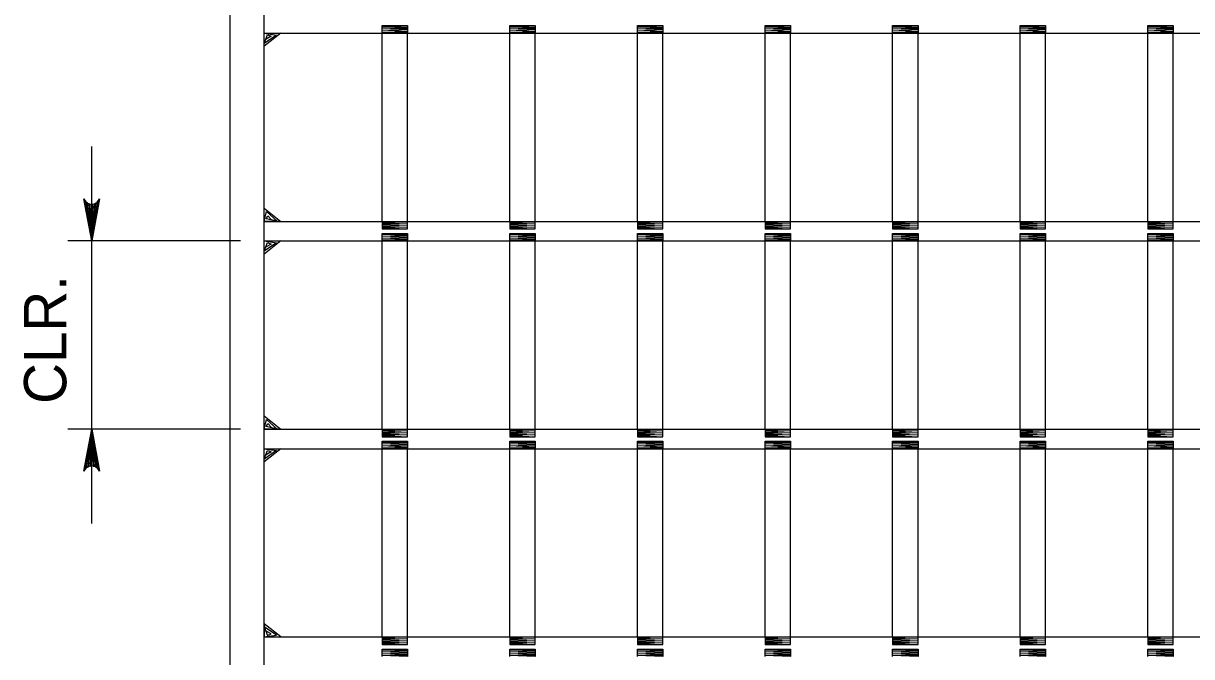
# Model space of a CAD drawing. Extents: x 2087776 to 2104538, y 970919 to 982612.
# Drawn here: x 2099076.3 to 2099347.9, y 980192.9 to 980340.3 of the extents above; entities that cross this region are included whole.
import ezdxf

# ---------------------------------------------------------------- set-up
doc = ezdxf.new("R2010")
doc.units = 0
doc.layers.add('1', color=7, linetype='Continuous')

msp = doc.modelspace()

# ---------------------------------------------------------------- linework, layer by layer
at = {"layer": '1'}
for p, q in [((2099124.34, 980042.25), (2099124.34, 980396.59)), ((2099132.22, 980042.25), (2099132.22, 980388.71)), ((2099159.72, 980339.82), (2099165.62, 980339.82)), ((2099189.39, 980339.82), (2099195.3, 980339.82)), ((2099219.06, 980339.82), (2099224.97, 980339.82)), ((2099248.73, 980339.82), (2099254.64, 980339.82)), ((2099278.41, 980339.82), (2099284.31, 980339.82)), ((2099308.08, 980339.82), (2099313.98, 980339.82)), ((2099337.75, 980339.82), (2099343.66, 980339.82)), ((2099132.22, 980338.06), (2099816.23, 980338.06)), ((2099159.72, 980294.26), (2099159.72, 980338.06)), ((2099165.62, 980294.26), (2099165.62, 980338.06)), ((2099189.39, 980294.26), (2099189.39, 980338.06)), ((2099195.3, 980294.26), (2099195.3, 980338.06)), ((2099219.06, 980294.26), (2099219.06, 980338.06)), ((2099224.97, 980294.26), (2099224.97, 980338.06)), ((2099248.73, 980294.26), (2099248.73, 980338.06)), ((2099254.64, 980294.26), (2099254.64, 980338.06)), ((2099278.41, 980294.26), (2099278.41, 980338.06)), ((2099284.31, 980294.26), (2099284.31, 980338.06)), ((2099308.08, 980294.26), (2099308.08, 980338.06)), ((2099313.98, 980294.26), (2099313.98, 980338.06)), ((2099337.75, 980294.26), (2099337.75, 980338.06)), ((2099343.66, 980294.26), (2099343.66, 980338.06)), ((2099092.14, 980223.95), (2099092.14, 980311.65)), ((2099132.22, 980294.26), (2099816.23, 980294.26)), ((2099159.72, 980292.5), (2099165.62, 980292.5)), ((2099189.39, 980292.5), (2099195.3, 980292.5)), ((2099219.06, 980292.5), (2099224.97, 980292.5)), ((2099248.73, 980292.5), (2099254.64, 980292.5)), ((2099278.41, 980292.5), (2099284.31, 980292.5)), ((2099308.08, 980292.5), (2099313.98, 980292.5)), ((2099337.75, 980292.5), (2099343.66, 980292.5)), ((2099126.71, 980289.69), (2099086.63, 980289.69)), ((2099132.22, 980289.69), (2099816.23, 980289.69)), ((2099159.72, 980291.45), (2099165.62, 980291.45)), ((2099159.72, 980245.9), (2099159.72, 980289.69)), ((2099165.62, 980245.9), (2099165.62, 980289.69)), ((2099189.39, 980291.45), (2099195.3, 980291.45)), ((2099189.39, 980245.9), (2099189.39, 980289.69)), ((2099195.3, 980245.9), (2099195.3, 980289.69)), ((2099219.06, 980291.45), (2099224.97, 980291.45)), ((2099219.06, 980245.9), (2099219.06, 980289.69)), ((2099224.97, 980245.9), (2099224.97, 980289.69)), ((2099248.73, 980291.45), (2099254.64, 980291.45)), ((2099248.73, 980245.9), (2099248.73, 980289.69)), ((2099254.64, 980245.9), (2099254.64, 980289.69)), ((2099278.41, 980291.45), (2099284.31, 980291.45)), ((2099278.41, 980245.9), (2099278.41, 980289.69)), ((2099284.31, 980245.9), (2099284.31, 980289.69)), ((2099308.08, 980291.45), (2099313.98, 980291.45)), ((2099308.08, 980245.9), (2099308.08, 980289.69)), ((2099313.98, 980245.9), (2099313.98, 980289.69)), ((2099337.75, 980291.45), (2099343.66, 980291.45)), ((2099337.75, 980245.9), (2099337.75, 980289.69)), ((2099343.66, 980245.9), (2099343.66, 980289.69)), ((2099126.71, 980245.89), (2099086.63, 980245.89)), ((2099132.22, 980245.9), (2099816.23, 980245.9)), ((2099159.72, 980244.14), (2099165.62, 980244.14)), ((2099189.39, 980244.14), (2099195.3, 980244.14)), ((2099219.06, 980244.14), (2099224.97, 980244.14)), ((2099248.73, 980244.14), (2099254.64, 980244.14)), ((2099278.41, 980244.14), (2099284.31, 980244.14)), ((2099308.08, 980244.14), (2099313.98, 980244.14)), ((2099337.75, 980244.14), (2099343.66, 980244.14)), ((2099132.22, 980241.32), (2099816.23, 980241.32)), ((2099159.72, 980243.09), (2099165.62, 980243.09)), ((2099159.72, 980197.52), (2099159.72, 980241.32)), ((2099165.62, 980197.52), (2099165.62, 980241.32)), ((2099189.39, 980243.09), (2099195.3, 980243.09)), ((2099189.39, 980197.52), (2099189.39, 980241.32)), ((2099195.3, 980197.52), (2099195.3, 980241.32)), ((2099219.06, 980243.09), (2099224.97, 980243.09)), ((2099219.06, 980197.52), (2099219.06, 980241.32)), ((2099224.97, 980197.52), (2099224.97, 980241.32)), ((2099248.73, 980243.09), (2099254.64, 980243.09)), ((2099248.73, 980197.52), (2099248.73, 980241.32)), ((2099254.64, 980197.52), (2099254.64, 980241.32)), ((2099278.41, 980243.09), (2099284.31, 980243.09)), ((2099278.41, 980197.52), (2099278.41, 980241.32)), ((2099284.31, 980197.52), (2099284.31, 980241.32)), ((2099308.08, 980243.09), (2099313.98, 980243.09)), ((2099308.08, 980197.52), (2099308.08, 980241.32)), ((2099313.98, 980197.52), (2099313.98, 980241.32)), ((2099337.75, 980243.09), (2099343.66, 980243.09)), ((2099337.75, 980197.52), (2099337.75, 980241.32)), ((2099343.66, 980197.52), (2099343.66, 980241.32)), ((2099132.22, 980197.52), (2099816.23, 980197.52)), ((2099159.72, 980195.76), (2099165.62, 980195.76)), ((2099159.72, 980194.7), (2099165.62, 980194.7)), ((2099189.39, 980195.76), (2099195.3, 980195.76)), ((2099189.39, 980194.7), (2099195.3, 980194.7)), ((2099219.06, 980195.76), (2099224.97, 980195.76)), ((2099219.06, 980194.7), (2099224.97, 980194.7)), ((2099248.73, 980195.76), (2099254.64, 980195.76)), ((2099248.73, 980194.7), (2099254.64, 980194.7)), ((2099278.41, 980195.76), (2099284.31, 980195.76)), ((2099278.41, 980194.7), (2099284.31, 980194.7)), ((2099308.08, 980195.76), (2099313.98, 980195.76)), ((2099308.08, 980194.7), (2099313.98, 980194.7)), ((2099337.75, 980195.76), (2099343.66, 980195.76)), ((2099337.75, 980194.7), (2099343.66, 980194.7))]:
    msp.add_line(p, q, dxfattribs=at)
for points in [[(2099159.72, 980338.06), (2099159.72, 980339.82), (2099165.62, 980339.82), (2099165.62, 980338.06), (2099159.72, 980338.3), (2099165.62, 980338.46), (2099159.73, 980338.74), (2099165.62, 980338.96), (2099159.72, 980339.19), (2099165.62, 980339.41), (2099159.72, 980339.54), (2099165.62, 980339.82)], [(2099189.39, 980338.06), (2099189.39, 980339.82), (2099195.3, 980339.82), (2099195.3, 980338.06), (2099189.39, 980338.3), (2099195.3, 980338.46), (2099189.4, 980338.74), (2099195.3, 980338.96), (2099189.39, 980339.19), (2099195.3, 980339.41), (2099189.39, 980339.54), (2099195.3, 980339.82)], [(2099219.06, 980338.06), (2099219.06, 980339.82), (2099224.97, 980339.82), (2099224.97, 980338.06), (2099219.06, 980338.3), (2099224.97, 980338.46), (2099219.07, 980338.74), (2099224.97, 980338.96), (2099219.06, 980339.19), (2099224.97, 980339.41), (2099219.06, 980339.54), (2099224.97, 980339.82)], [(2099248.73, 980338.06), (2099248.73, 980339.82), (2099254.64, 980339.82), (2099254.64, 980338.06), (2099248.73, 980338.3), (2099254.64, 980338.46), (2099248.74, 980338.74), (2099254.64, 980338.96), (2099248.73, 980339.19), (2099254.64, 980339.41), (2099248.73, 980339.54), (2099254.64, 980339.82)], [(2099278.41, 980338.06), (2099278.41, 980339.82), (2099284.31, 980339.82), (2099284.31, 980338.06), (2099278.41, 980338.3), (2099284.31, 980338.46), (2099278.42, 980338.74), (2099284.31, 980338.96), (2099278.41, 980339.19), (2099284.31, 980339.41), (2099278.41, 980339.54), (2099284.31, 980339.82)], [(2099308.08, 980338.06), (2099308.08, 980339.82), (2099313.98, 980339.82), (2099313.98, 980338.06), (2099308.08, 980338.3), (2099313.98, 980338.46), (2099308.09, 980338.74), (2099313.98, 980338.96), (2099308.08, 980339.19), (2099313.98, 980339.41), (2099308.08, 980339.54), (2099313.98, 980339.82)], [(2099337.75, 980338.06), (2099337.75, 980339.82), (2099343.66, 980339.82), (2099343.66, 980338.06), (2099337.75, 980338.3), (2099343.66, 980338.46), (2099337.76, 980338.74), (2099343.66, 980338.96), (2099337.75, 980339.19), (2099343.66, 980339.41), (2099337.75, 980339.54), (2099343.66, 980339.82)], [(2099132.22, 980338.06), (2099136.16, 980338.06), (2099132.22, 980335), (2099132.22, 980338.06), (2099135.13, 980337.63), (2099132.23, 980335.68), (2099133, 980337.69), (2099133.91, 980337.33), (2099132.69, 980336.68)], [(2099092.14, 980289.69), (2099090.3, 980299.47), (2099090.57, 980299.1), (2099090.83, 980298.72), (2099091.16, 980298.53), (2099091.48, 980298.33), (2099091.81, 980298.28), (2099092.14, 980298.22), (2099092.47, 980298.28), (2099092.8, 980298.33), (2099093.12, 980298.53), (2099093.45, 980298.72), (2099093.71, 980299.1), (2099093.97, 980299.47), (2099092.14, 980289.69), (2099093.71, 980299.1), (2099093.45, 980298.72), (2099092.14, 980289.69), (2099093.12, 980298.53), (2099092.8, 980298.33), (2099092.14, 980289.69), (2099092.47, 980298.28), (2099092.14, 980298.22), (2099092.14, 980289.69), (2099091.81, 980298.28), (2099091.48, 980298.33), (2099092.14, 980289.69), (2099091.16, 980298.53), (2099090.83, 980298.72), (2099092.14, 980289.69), (2099090.57, 980299.1)], [(2099132.22, 980294.26), (2099132.22, 980297.33), (2099136.16, 980294.26), (2099132.22, 980294.26), (2099132.76, 980296.53), (2099135.28, 980294.28), (2099132.68, 980294.87), (2099133.14, 980295.58), (2099133.98, 980294.63)], [(2099159.72, 980294.26), (2099159.72, 980292.5), (2099165.62, 980292.5), (2099165.62, 980294.26), (2099159.72, 980294.03), (2099165.62, 980293.86), (2099159.73, 980293.58), (2099165.62, 980293.37), (2099159.72, 980293.14), (2099165.62, 980292.91), (2099159.72, 980292.78), (2099165.62, 980292.5)], [(2099189.39, 980294.26), (2099189.39, 980292.5), (2099195.3, 980292.5), (2099195.3, 980294.26), (2099189.39, 980294.03), (2099195.3, 980293.86), (2099189.4, 980293.58), (2099195.3, 980293.37), (2099189.39, 980293.14), (2099195.3, 980292.91), (2099189.39, 980292.78), (2099195.3, 980292.5)], [(2099219.06, 980294.26), (2099219.06, 980292.5), (2099224.97, 980292.5), (2099224.97, 980294.26), (2099219.06, 980294.03), (2099224.97, 980293.86), (2099219.07, 980293.58), (2099224.97, 980293.37), (2099219.06, 980293.14), (2099224.97, 980292.91), (2099219.06, 980292.78), (2099224.97, 980292.5)], [(2099248.73, 980294.26), (2099248.73, 980292.5), (2099254.64, 980292.5), (2099254.64, 980294.26), (2099248.73, 980294.03), (2099254.64, 980293.86), (2099248.74, 980293.58), (2099254.64, 980293.37), (2099248.73, 980293.14), (2099254.64, 980292.91), (2099248.73, 980292.78), (2099254.64, 980292.5)], [(2099278.41, 980294.26), (2099278.41, 980292.5), (2099284.31, 980292.5), (2099284.31, 980294.26), (2099278.41, 980294.03), (2099284.31, 980293.86), (2099278.42, 980293.58), (2099284.31, 980293.37), (2099278.41, 980293.14), (2099284.31, 980292.91), (2099278.41, 980292.78), (2099284.31, 980292.5)], [(2099308.08, 980294.26), (2099308.08, 980292.5), (2099313.98, 980292.5), (2099313.98, 980294.26), (2099308.08, 980294.03), (2099313.98, 980293.86), (2099308.09, 980293.58), (2099313.98, 980293.37), (2099308.08, 980293.14), (2099313.98, 980292.91), (2099308.08, 980292.78), (2099313.98, 980292.5)], [(2099337.75, 980294.26), (2099337.75, 980292.5), (2099343.66, 980292.5), (2099343.66, 980294.26), (2099337.75, 980294.03), (2099343.66, 980293.86), (2099337.76, 980293.58), (2099343.66, 980293.37), (2099337.75, 980293.14), (2099343.66, 980292.91), (2099337.75, 980292.78), (2099343.66, 980292.5)], [(2099132.22, 980289.69), (2099136.16, 980289.69), (2099132.22, 980286.63), (2099132.22, 980289.69), (2099135.13, 980289.26), (2099132.23, 980287.31), (2099133, 980289.32), (2099133.91, 980288.96), (2099132.69, 980288.31)], [(2099159.72, 980289.69), (2099159.72, 980291.45), (2099165.62, 980291.45), (2099165.62, 980289.69), (2099159.72, 980289.93), (2099165.62, 980290.09), (2099159.73, 980290.37), (2099165.62, 980290.59), (2099159.72, 980290.81), (2099165.62, 980291.04), (2099159.72, 980291.17), (2099165.62, 980291.45)], [(2099189.39, 980289.69), (2099189.39, 980291.45), (2099195.3, 980291.45), (2099195.3, 980289.69), (2099189.39, 980289.93), (2099195.3, 980290.09), (2099189.4, 980290.37), (2099195.3, 980290.59), (2099189.39, 980290.81), (2099195.3, 980291.04), (2099189.39, 980291.17), (2099195.3, 980291.45)], [(2099219.06, 980289.69), (2099219.06, 980291.45), (2099224.97, 980291.45), (2099224.97, 980289.69), (2099219.06, 980289.93), (2099224.97, 980290.09), (2099219.07, 980290.37), (2099224.97, 980290.59), (2099219.06, 980290.81), (2099224.97, 980291.04), (2099219.06, 980291.17), (2099224.97, 980291.45)], [(2099248.73, 980289.69), (2099248.73, 980291.45), (2099254.64, 980291.45), (2099254.64, 980289.69), (2099248.73, 980289.93), (2099254.64, 980290.09), (2099248.74, 980290.37), (2099254.64, 980290.59), (2099248.73, 980290.81), (2099254.64, 980291.04), (2099248.73, 980291.17), (2099254.64, 980291.45)], [(2099278.41, 980289.69), (2099278.41, 980291.45), (2099284.31, 980291.45), (2099284.31, 980289.69), (2099278.41, 980289.93), (2099284.31, 980290.09), (2099278.42, 980290.37), (2099284.31, 980290.59), (2099278.41, 980290.81), (2099284.31, 980291.04), (2099278.41, 980291.17), (2099284.31, 980291.45)], [(2099308.08, 980289.69), (2099308.08, 980291.45), (2099313.98, 980291.45), (2099313.98, 980289.69), (2099308.08, 980289.93), (2099313.98, 980290.09), (2099308.09, 980290.37), (2099313.98, 980290.59), (2099308.08, 980290.81), (2099313.98, 980291.04), (2099308.08, 980291.17), (2099313.98, 980291.45)], [(2099337.75, 980289.69), (2099337.75, 980291.45), (2099343.66, 980291.45), (2099343.66, 980289.69), (2099337.75, 980289.93), (2099343.66, 980290.09), (2099337.76, 980290.37), (2099343.66, 980290.59), (2099337.75, 980290.81), (2099343.66, 980291.04), (2099337.75, 980291.17), (2099343.66, 980291.45)], [(2099132.22, 980245.9), (2099132.22, 980248.96), (2099136.16, 980245.9), (2099132.22, 980245.9), (2099132.76, 980248.17), (2099135.28, 980245.92), (2099132.68, 980246.51), (2099133.14, 980247.21), (2099133.98, 980246.26)], [(2099092.14, 980245.89), (2099093.97, 980236.1), (2099093.71, 980236.48), (2099093.45, 980236.86), (2099093.12, 980237.05), (2099092.8, 980237.25), (2099092.47, 980237.3), (2099092.14, 980237.36), (2099091.81, 980237.3), (2099091.48, 980237.25), (2099091.16, 980237.05), (2099090.83, 980236.86), (2099090.57, 980236.48), (2099090.3, 980236.1), (2099092.14, 980245.89), (2099090.57, 980236.48), (2099090.83, 980236.86), (2099092.14, 980245.89), (2099091.16, 980237.05), (2099091.48, 980237.25), (2099092.14, 980245.89), (2099091.81, 980237.3), (2099092.14, 980237.36), (2099092.14, 980245.89), (2099092.47, 980237.3), (2099092.8, 980237.25), (2099092.14, 980245.89), (2099093.12, 980237.05), (2099093.45, 980236.86), (2099092.14, 980245.89), (2099093.71, 980236.48)], [(2099159.72, 980245.9), (2099159.72, 980244.14), (2099165.62, 980244.14), (2099165.62, 980245.9), (2099159.72, 980245.67), (2099165.62, 980245.5), (2099159.73, 980245.22), (2099165.62, 980245.01), (2099159.72, 980244.78), (2099165.62, 980244.55), (2099159.72, 980244.42), (2099165.62, 980244.14)], [(2099189.39, 980245.9), (2099189.39, 980244.14), (2099195.3, 980244.14), (2099195.3, 980245.9), (2099189.39, 980245.67), (2099195.3, 980245.5), (2099189.4, 980245.22), (2099195.3, 980245.01), (2099189.39, 980244.78), (2099195.3, 980244.55), (2099189.39, 980244.42), (2099195.3, 980244.14)], [(2099219.06, 980245.9), (2099219.06, 980244.14), (2099224.97, 980244.14), (2099224.97, 980245.9), (2099219.06, 980245.67), (2099224.97, 980245.5), (2099219.07, 980245.22), (2099224.97, 980245.01), (2099219.06, 980244.78), (2099224.97, 980244.55), (2099219.06, 980244.42), (2099224.97, 980244.14)], [(2099248.73, 980245.9), (2099248.73, 980244.14), (2099254.64, 980244.14), (2099254.64, 980245.9), (2099248.73, 980245.67), (2099254.64, 980245.5), (2099248.74, 980245.22), (2099254.64, 980245.01), (2099248.73, 980244.78), (2099254.64, 980244.55), (2099248.73, 980244.42), (2099254.64, 980244.14)], [(2099278.41, 980245.9), (2099278.41, 980244.14), (2099284.31, 980244.14), (2099284.31, 980245.9), (2099278.41, 980245.67), (2099284.31, 980245.5), (2099278.42, 980245.22), (2099284.31, 980245.01), (2099278.41, 980244.78), (2099284.31, 980244.55), (2099278.41, 980244.42), (2099284.31, 980244.14)], [(2099308.08, 980245.9), (2099308.08, 980244.14), (2099313.98, 980244.14), (2099313.98, 980245.9), (2099308.08, 980245.67), (2099313.98, 980245.5), (2099308.09, 980245.22), (2099313.98, 980245.01), (2099308.08, 980244.78), (2099313.98, 980244.55), (2099308.08, 980244.42), (2099313.98, 980244.14)], [(2099337.75, 980245.9), (2099337.75, 980244.14), (2099343.66, 980244.14), (2099343.66, 980245.9), (2099337.75, 980245.67), (2099343.66, 980245.5), (2099337.76, 980245.22), (2099343.66, 980245.01), (2099337.75, 980244.78), (2099343.66, 980244.55), (2099337.75, 980244.42), (2099343.66, 980244.14)], [(2099132.22, 980241.32), (2099136.16, 980241.32), (2099132.22, 980238.27), (2099132.22, 980241.32), (2099135.13, 980240.89), (2099132.23, 980238.94), (2099133, 980240.96), (2099133.91, 980240.59), (2099132.69, 980239.95)], [(2099159.72, 980241.33), (2099159.72, 980243.09), (2099165.62, 980243.09), (2099165.62, 980241.33), (2099159.72, 980241.57), (2099165.62, 980241.73), (2099159.73, 980242.01), (2099165.62, 980242.23), (2099159.72, 980242.45), (2099165.62, 980242.68), (2099159.72, 980242.81), (2099165.62, 980243.09)], [(2099189.39, 980241.33), (2099189.39, 980243.09), (2099195.3, 980243.09), (2099195.3, 980241.33), (2099189.39, 980241.57), (2099195.3, 980241.73), (2099189.4, 980242.01), (2099195.3, 980242.23), (2099189.39, 980242.45), (2099195.3, 980242.68), (2099189.39, 980242.81), (2099195.3, 980243.09)], [(2099219.06, 980241.33), (2099219.06, 980243.09), (2099224.97, 980243.09), (2099224.97, 980241.33), (2099219.06, 980241.57), (2099224.97, 980241.73), (2099219.07, 980242.01), (2099224.97, 980242.23), (2099219.06, 980242.45), (2099224.97, 980242.68), (2099219.06, 980242.81), (2099224.97, 980243.09)], [(2099248.73, 980241.33), (2099248.73, 980243.09), (2099254.64, 980243.09), (2099254.64, 980241.33), (2099248.73, 980241.57), (2099254.64, 980241.73), (2099248.74, 980242.01), (2099254.64, 980242.23), (2099248.73, 980242.45), (2099254.64, 980242.68), (2099248.73, 980242.81), (2099254.64, 980243.09)], [(2099278.41, 980241.33), (2099278.41, 980243.09), (2099284.31, 980243.09), (2099284.31, 980241.33), (2099278.41, 980241.57), (2099284.31, 980241.73), (2099278.42, 980242.01), (2099284.31, 980242.23), (2099278.41, 980242.45), (2099284.31, 980242.68), (2099278.41, 980242.81), (2099284.31, 980243.09)], [(2099308.08, 980241.33), (2099308.08, 980243.09), (2099313.98, 980243.09), (2099313.98, 980241.33), (2099308.08, 980241.57), (2099313.98, 980241.73), (2099308.09, 980242.01), (2099313.98, 980242.23), (2099308.08, 980242.45), (2099313.98, 980242.68), (2099308.08, 980242.81), (2099313.98, 980243.09)], [(2099337.75, 980241.33), (2099337.75, 980243.09), (2099343.66, 980243.09), (2099343.66, 980241.33), (2099337.75, 980241.57), (2099343.66, 980241.73), (2099337.76, 980242.01), (2099343.66, 980242.23), (2099337.75, 980242.45), (2099343.66, 980242.68), (2099337.75, 980242.81), (2099343.66, 980243.09)], [(2099132.22, 980197.52), (2099136.16, 980197.52), (2099132.22, 980200.58), (2099132.22, 980197.52), (2099135.13, 980197.95), (2099132.23, 980199.9), (2099133, 980197.88), (2099133.91, 980198.25), (2099132.69, 980198.9)], [(2099159.72, 980197.52), (2099159.72, 980195.76), (2099165.62, 980195.76), (2099165.62, 980197.52), (2099159.72, 980197.28), (2099165.62, 980197.12), (2099159.73, 980196.84), (2099165.62, 980196.62), (2099159.72, 980196.39), (2099165.62, 980196.17), (2099159.72, 980196.04), (2099165.62, 980195.76)], [(2099189.39, 980197.52), (2099189.39, 980195.76), (2099195.3, 980195.76), (2099195.3, 980197.52), (2099189.39, 980197.28), (2099195.3, 980197.12), (2099189.4, 980196.84), (2099195.3, 980196.62), (2099189.39, 980196.39), (2099195.3, 980196.17), (2099189.39, 980196.04), (2099195.3, 980195.76)], [(2099219.06, 980197.52), (2099219.06, 980195.76), (2099224.97, 980195.76), (2099224.97, 980197.52), (2099219.06, 980197.28), (2099224.97, 980197.12), (2099219.07, 980196.84), (2099224.97, 980196.62), (2099219.06, 980196.39), (2099224.97, 980196.17), (2099219.06, 980196.04), (2099224.97, 980195.76)], [(2099248.73, 980197.52), (2099248.73, 980195.76), (2099254.64, 980195.76), (2099254.64, 980197.52), (2099248.73, 980197.28), (2099254.64, 980197.12), (2099248.74, 980196.84), (2099254.64, 980196.62), (2099248.73, 980196.39), (2099254.64, 980196.17), (2099248.73, 980196.04), (2099254.64, 980195.76)], [(2099278.41, 980197.52), (2099278.41, 980195.76), (2099284.31, 980195.76), (2099284.31, 980197.52), (2099278.41, 980197.28), (2099284.31, 980197.12), (2099278.42, 980196.84), (2099284.31, 980196.62), (2099278.41, 980196.39), (2099284.31, 980196.17), (2099278.41, 980196.04), (2099284.31, 980195.76)], [(2099308.08, 980197.52), (2099308.08, 980195.76), (2099313.98, 980195.76), (2099313.98, 980197.52), (2099308.08, 980197.28), (2099313.98, 980197.12), (2099308.09, 980196.84), (2099313.98, 980196.62), (2099308.08, 980196.39), (2099313.98, 980196.17), (2099308.08, 980196.04), (2099313.98, 980195.76)], [(2099337.75, 980197.52), (2099337.75, 980195.76), (2099343.66, 980195.76), (2099343.66, 980197.52), (2099337.75, 980197.28), (2099343.66, 980197.12), (2099337.76, 980196.84), (2099343.66, 980196.62), (2099337.75, 980196.39), (2099343.66, 980196.17), (2099337.75, 980196.04), (2099343.66, 980195.76)], [(2099159.72, 980192.94), (2099159.72, 980194.7), (2099165.62, 980194.7), (2099165.62, 980192.94), (2099159.72, 980193.18), (2099165.62, 980193.34), (2099159.73, 980193.63), (2099165.62, 980193.84), (2099159.72, 980194.07), (2099165.62, 980194.29), (2099159.72, 980194.43), (2099165.62, 980194.7)], [(2099189.39, 980192.94), (2099189.39, 980194.7), (2099195.3, 980194.7), (2099195.3, 980192.94), (2099189.39, 980193.18), (2099195.3, 980193.34), (2099189.4, 980193.63), (2099195.3, 980193.84), (2099189.39, 980194.07), (2099195.3, 980194.29), (2099189.39, 980194.43), (2099195.3, 980194.7)], [(2099219.06, 980192.94), (2099219.06, 980194.7), (2099224.97, 980194.7), (2099224.97, 980192.94), (2099219.06, 980193.18), (2099224.97, 980193.34), (2099219.07, 980193.63), (2099224.97, 980193.84), (2099219.06, 980194.07), (2099224.97, 980194.29), (2099219.06, 980194.43), (2099224.97, 980194.7)], [(2099248.73, 980192.94), (2099248.73, 980194.7), (2099254.64, 980194.7), (2099254.64, 980192.94), (2099248.73, 980193.18), (2099254.64, 980193.34), (2099248.74, 980193.63), (2099254.64, 980193.84), (2099248.73, 980194.07), (2099254.64, 980194.29), (2099248.73, 980194.43), (2099254.64, 980194.7)], [(2099278.41, 980192.94), (2099278.41, 980194.7), (2099284.31, 980194.7), (2099284.31, 980192.94), (2099278.41, 980193.18), (2099284.31, 980193.34), (2099278.42, 980193.63), (2099284.31, 980193.84), (2099278.41, 980194.07), (2099284.31, 980194.29), (2099278.41, 980194.43), (2099284.31, 980194.7)], [(2099308.08, 980192.94), (2099308.08, 980194.7), (2099313.98, 980194.7), (2099313.98, 980192.94), (2099308.08, 980193.18), (2099313.98, 980193.34), (2099308.09, 980193.63), (2099313.98, 980193.84), (2099308.08, 980194.07), (2099313.98, 980194.29), (2099308.08, 980194.43), (2099313.98, 980194.7)], [(2099337.75, 980192.94), (2099337.75, 980194.7), (2099343.66, 980194.7), (2099343.66, 980192.94), (2099337.75, 980193.18), (2099343.66, 980193.34), (2099337.76, 980193.63), (2099343.66, 980193.84), (2099337.75, 980194.07), (2099343.66, 980194.29), (2099337.75, 980194.43), (2099343.66, 980194.7)]]:
    msp.add_lwpolyline(points, dxfattribs=at)

# ---------------------------------------------------------------- texts
msp.add_text('CLR.', height=9.843, rotation=90, dxfattribs=at).set_placement((2099086.24, 980251.77))

doc.saveas('drawing.dxf')
